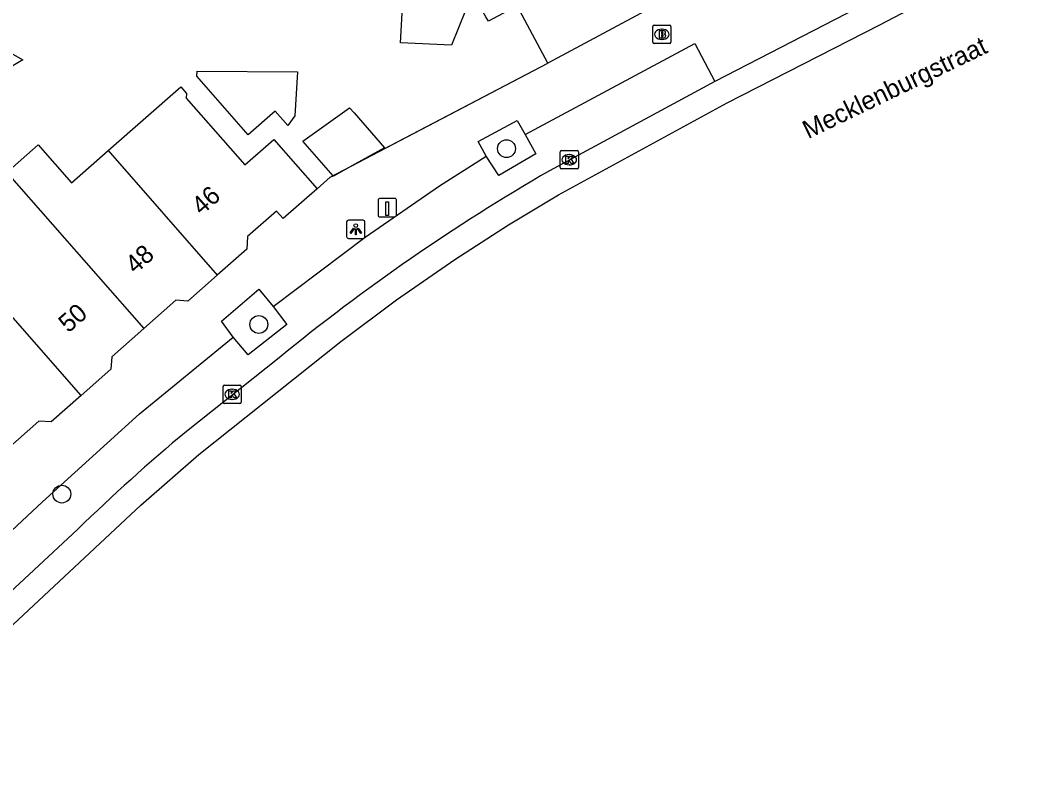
# Model space of a CAD drawing. Extents: x 159961 to 160856, y 382704 to 383353.
# Drawn here: x 160707.1 to 160762.6, y 382824.9 to 382866.1 of the extents above; entities that cross this region are included whole.
import ezdxf

# ---------------------------------------------------------------- set-up
doc = ezdxf.new("R2010")
doc.units = 0
for name, color, linetype in [('IMGEO_Boom', 7, 'Continuous'), ('IMGEO_Brandkraan', 7, 'Continuous'), ('IMGEO_Kolk', 7, 'Continuous'), ('IMGEO_Laadpaal', 7, 'Continuous'), ('IMGEO_Lichtpunt', 7, 'Continuous'), ('IMGEO_Muur', 7, 'Continuous'), ('IMGEO_Openbare_ruimte_label', 7, 'Continuous'), ('IMGEO_Pand', 7, 'Continuous'), ('IMGEO_Pand_nummerreeks', 7, 'Continuous'), ('IMGEO_Parkeervlak_open', 7, 'Continuous'), ('IMGEO_Rijbaan_lokaal_gesloten', 7, 'Continuous'), ('IMGEO_Voetpad_open', 7, 'Continuous')]:
    doc.layers.add(name, color=color, linetype=linetype)

msp = doc.modelspace()

# ---------------------------------------------------------------- linework, layer by layer
at = {"layer": 'IMGEO_Boom'}
for centre in [(160733.73, 382859.018), (160720.154, 382849.384), (160709.356, 382840.089)]:
    msp.add_circle(centre, 0.489, dxfattribs=at)
at = {"layer": 'IMGEO_Brandkraan'}
for p, q in [((160741.745, 382864.857), (160741.745, 382865.709)), ((160741.82, 382865.783), (160742.672, 382865.783)), ((160742.233, 382865.563), (160742.258, 382865.563)), ((160742.746, 382865.709), (160742.746, 382864.857)), ((160742.256, 382865.003), (160742.231, 382865.003)), ((160742.672, 382864.783), (160741.82, 382864.783))]:
    msp.add_line(p, q, dxfattribs=at)
for points in [[(160741.745, 382864.857), (160741.745, 382865.709)], [(160741.82, 382865.783), (160742.672, 382865.783)], [(160742.093, 382865.483), (160742.093, 382865.083), (160742.306, 382865.083)], [(160742.324, 382865.483), (160742.093, 382865.483)], [(160742.746, 382865.709), (160742.746, 382864.857)], [(160742.272, 382865.402), (160742.218, 382865.402), (160742.218, 382865.326)], [(160742.218, 382865.326), (160742.271, 382865.326)], [(160742.28, 382865.25), (160742.218, 382865.25), (160742.218, 382865.169)], [(160742.218, 382865.169), (160742.28, 382865.169)], [(160742.672, 382864.783), (160741.82, 382864.783)]]:
    msp.add_lwpolyline(points, dxfattribs=at)
for centre, radius, start, end in [((160741.822, 382865.707), 0.0765, 91.552, 178.448), ((160741.822, 382865.707), 0.0765, 91.552, 178.448), ((160742.328, 382865.338), 0.145, 59.4692, 91.5367), ((160742.67, 382865.707), 0.0765, 1.552, 88.448), ((160742.67, 382865.707), 0.0765, 1.552, 88.448), ((160742.273, 382865.364), 0.0379, 267.8285, 90.9355), ((160742.281, 382865.209), 0.0404, 269.8759, 90.5077), ((160742.312, 382865.334), 0.251, 268.6676, 293.5347), ((160742.353, 382865.385), 0.0922, 285.5137, 58.1501), ((160742.358, 382865.193), 0.105, 301.3115, 78.989), ((160741.822, 382864.859), 0.0765, 181.552, 268.448), ((160741.822, 382864.859), 0.0765, 181.552, 268.448), ((160742.67, 382864.859), 0.0765, 271.552, 358.448), ((160742.67, 382864.859), 0.0765, 271.552, 358.448)]:
    msp.add_arc(centre, radius, start, end, dxfattribs=at)
for centre, major_axis, ratio, start_param, end_param in [((160742.232, 382865.283), (-0.387, 0.002), 0.722429, 4.712389, 7.853982), ((160742.257, 382865.283), (-0.39, 0.002), 0.717154, 1.570796, 4.712389)]:
    msp.add_ellipse(centre, major_axis=major_axis, ratio=ratio, start_param=start_param, end_param=end_param, dxfattribs=at)
at = {"layer": 'IMGEO_Kolk'}
for p, q in [((160736.67, 382857.984), (160736.67, 382858.836)), ((160736.745, 382858.91), (160737.597, 382858.91)), ((160737.671, 382858.836), (160737.671, 382857.984)), ((160737.158, 382858.69), (160737.183, 382858.69)), ((160737.597, 382857.91), (160736.745, 382857.91)), ((160737.181, 382858.13), (160737.156, 382858.13)), ((160718.266, 382846.056), (160719.118, 382846.056)), ((160718.191, 382845.13), (160718.191, 382845.982)), ((160718.679, 382845.836), (160718.704, 382845.836)), ((160719.192, 382845.982), (160719.192, 382845.13)), ((160719.118, 382845.056), (160718.266, 382845.056)), ((160718.702, 382845.276), (160718.677, 382845.276))]:
    msp.add_line(p, q, dxfattribs=at)
for points in [[(160736.67, 382857.984), (160736.67, 382858.836)], [(160736.745, 382858.91), (160737.597, 382858.91)], [(160737.671, 382858.836), (160737.671, 382857.984)], [(160736.991, 382858.61), (160737.114, 382858.61), (160737.114, 382858.459), (160737.244, 382858.61), (160737.408, 382858.61), (160737.262, 382858.459), (160737.415, 382858.21), (160737.263, 382858.21), (160737.178, 382858.374), (160737.114, 382858.307), (160737.114, 382858.21), (160736.991, 382858.21), (160736.991, 382858.61)], [(160737.597, 382857.91), (160736.745, 382857.91)], [(160718.266, 382846.056), (160719.118, 382846.056)], [(160718.191, 382845.13), (160718.191, 382845.982)], [(160718.512, 382845.756), (160718.635, 382845.756), (160718.635, 382845.605), (160718.765, 382845.756), (160718.929, 382845.756), (160718.783, 382845.605), (160718.936, 382845.356), (160718.784, 382845.356), (160718.699, 382845.52), (160718.635, 382845.453), (160718.635, 382845.356), (160718.512, 382845.356), (160718.512, 382845.756)], [(160719.192, 382845.982), (160719.192, 382845.13)], [(160719.118, 382845.056), (160718.266, 382845.056)]]:
    msp.add_lwpolyline(points, dxfattribs=at)
for centre, start, end in [((160736.747, 382858.834), 91.552, 178.448), ((160736.747, 382858.834), 91.552, 178.448), ((160737.595, 382858.834), 1.552, 88.448), ((160737.595, 382858.834), 1.552, 88.448), ((160736.747, 382857.986), 181.552, 268.448), ((160736.747, 382857.986), 181.552, 268.448), ((160737.595, 382857.986), 271.552, 358.448), ((160737.595, 382857.986), 271.552, 358.448), ((160718.268, 382845.98), 91.552, 178.448), ((160718.268, 382845.98), 91.552, 178.448), ((160719.116, 382845.98), 1.552, 88.448), ((160719.116, 382845.98), 1.552, 88.448), ((160718.268, 382845.132), 181.552, 268.448), ((160718.268, 382845.132), 181.552, 268.448), ((160719.116, 382845.132), 271.552, 358.448), ((160719.116, 382845.132), 271.552, 358.448)]:
    msp.add_arc(centre, 0.0765, start, end, dxfattribs=at)
for centre, major_axis, ratio, start_param, end_param in [((160737.157, 382858.41), (-0.387, 0.002), 0.722429, 4.712389, 7.853982), ((160737.182, 382858.41), (-0.39, 0.002), 0.717154, 1.570796, 4.712389), ((160718.678, 382845.556), (-0.387, 0.002), 0.722429, 4.712389, 7.853982), ((160718.703, 382845.556), (-0.39, 0.002), 0.717154, 1.570796, 4.712389)]:
    msp.add_ellipse(centre, major_axis=major_axis, ratio=ratio, start_param=start_param, end_param=end_param, dxfattribs=at)
at = {"layer": 'IMGEO_Laadpaal'}
for p, q in [((160726.691, 382856.2), (160726.691, 382855.359)), ((160726.691, 382856.2), (160726.691, 382855.359)), ((160727.607, 382856.284), (160726.766, 382856.284)), ((160727.607, 382856.284), (160726.766, 382856.284)), ((160727.691, 382855.368), (160727.691, 382856.209)), ((160727.691, 382855.368), (160727.691, 382856.209)), ((160726.775, 382855.284), (160727.616, 382855.284)), ((160726.775, 382855.284), (160727.616, 382855.284))]:
    msp.add_line(p, q, dxfattribs=at)
msp.add_lwpolyline([(160727.106, 382856.097), (160727.266, 382856.097), (160727.266, 382855.364), (160727.106, 382855.364), (160727.106, 382856.097)], dxfattribs=at)
for centre, start, end in [((160726.769, 382856.206), 92.4484, 184.2845), ((160726.769, 382856.206), 92.4484, 184.2845), ((160727.613, 382856.206), 2.4484, 94.2845), ((160727.613, 382856.206), 2.4484, 94.2845), ((160726.769, 382855.362), 182.4484, 274.2845), ((160726.769, 382855.362), 182.4484, 274.2845), ((160727.613, 382855.362), 272.4484, 4.2845), ((160727.613, 382855.362), 272.4484, 4.2845)]:
    msp.add_arc(centre, 0.0779, start, end, dxfattribs=at)
at = {"layer": 'IMGEO_Lichtpunt'}
for p, q in [((160724.968, 382855.003), (160724.968, 382854.196)), ((160724.968, 382855.003), (160724.968, 382854.196)), ((160725.87, 382855.098), (160725.062, 382855.098)), ((160725.87, 382855.098), (160725.062, 382855.098)), ((160725.964, 382854.196), (160725.964, 382855.003)), ((160725.964, 382854.196), (160725.964, 382855.003)), ((160725.062, 382854.102), (160725.87, 382854.102)), ((160725.062, 382854.102), (160725.87, 382854.102))]:
    msp.add_line(p, q, dxfattribs=at)
for points in [[(160725.342, 382854.667), (160725.381, 382854.639), (160725.193, 382854.377), (160725.155, 382854.404), (160725.342, 382854.667)], [(160725.444, 382854.619), (160725.491, 382854.619), (160725.491, 382854.297), (160725.444, 382854.297), (160725.444, 382854.619)], [(160725.554, 382854.639), (160725.592, 382854.666), (160725.779, 382854.404), (160725.74, 382854.376), (160725.554, 382854.639)]]:
    msp.add_lwpolyline(points, dxfattribs=at)
msp.add_circle((160725.467, 382854.801), 0.0994, dxfattribs=at)
for centre, start, end in [((160725.062, 382855.003), 90, 180), ((160725.062, 382855.003), 90, 180), ((160725.87, 382855.003), 0, 90), ((160725.87, 382855.003), 0, 90), ((160725.062, 382854.196), 180, 270), ((160725.062, 382854.196), 180, 270), ((160725.87, 382854.196), 270, 0), ((160725.87, 382854.196), 270, 360)]:
    msp.add_arc(centre, 0.0946, start, end, dxfattribs=at)
at = {"layer": 'IMGEO_Muur'}
msp.add_lwpolyline([(160723.352, 382856.819), (160724.068, 382857.456), (160735.99, 382863.702)], dxfattribs=at)
at = {"layer": 'IMGEO_Pand'}
for points in [[(160734.309, 382866.839), (160732.737, 382865.996), (160732.604, 382866.237), (160731.87, 382867.558), (160730.719, 382864.693), (160727.919, 382864.809), (160728.103, 382868.092)], [(160735.99, 382863.702), (160734.309, 382866.839)], [(160742.328, 382867.099), (160735.99, 382863.702)], [(160716.773, 382863.264), (160722.271, 382863.232), (160722.128, 382860.817), (160721.742, 382860.285), (160721.046, 382861.076), (160719.565, 382859.777), (160716.754, 382862.981), (160716.773, 382863.264)], [(160711.893, 382858.91), (160715.871, 382862.407), (160716.193, 382862.04), (160716.177, 382861.782), (160719.39, 382858.126), (160720.977, 382859.522), (160723.352, 382856.819)], [(160724.223, 382857.537), (160722.568, 382859.422), (160725.127, 382861.252), (160725.373, 382860.972), (160727.049, 382859.065), (160725.422, 382858.165)], [(160706.34, 382857.719), (160708.051, 382859.22), (160709.879, 382857.14), (160711.893, 382858.91)], [(160711.893, 382858.91), (160717.878, 382852.088)], [(160706.34, 382857.719), (160713.851, 382849.161)], [(160725.422, 382858.165), (160724.244, 382857.514), (160724.223, 382857.537)], [(160723.352, 382856.819), (160721.491, 382855.183), (160721.124, 382855.601), (160719.541, 382854.21), (160719.496, 382853.509), (160717.878, 382852.088)], [(160710.406, 382845.487), (160702.571, 382854.415)], [(160717.878, 382852.088), (160716.262, 382850.667), (160715.612, 382850.709), (160713.851, 382849.161)], [(160713.851, 382849.161), (160712.091, 382847.614), (160712.047, 382846.929), (160710.406, 382845.487)], [(160710.406, 382845.487), (160708.764, 382844.044), (160708.093, 382844.087), (160706.332, 382842.539)]]:
    msp.add_lwpolyline(points, dxfattribs=at)
at = {"layer": 'IMGEO_Parkeervlak_open'}
for points in [[(160734.754, 382859.786), (160735.344, 382858.728), (160733.311, 382857.548), (160732.607, 382858.614)], [(160720.933, 382850.361), (160721.691, 382849.391), (160719.564, 382847.72), (160718.75, 382848.682)]]:
    msp.add_lwpolyline(points, dxfattribs=at)
at = {"layer": 'IMGEO_Rijbaan_lokaal_gesloten'}
for points in [[(160658.793, 382788.217), (160658.795, 382788.219), (160713.681, 382839.487), (160716.862, 382842.261), (160724.646, 382848.459), (160727.703, 382850.736), (160730.902, 382852.951), (160733.843, 382854.844), (160736.572, 382856.486), (160745.822, 382861.534), (160754.189, 382865.798), (160800.497, 382890.041), (160850.387, 382917.788)], [(160753.546, 382867.025), (160745.141, 382862.692)], [(160745.141, 382862.692), (160736.087, 382857.81)], [(160721.269, 382847.562), (160716.18, 382843.516)], [(160710.219, 382838.158), (160696.681, 382825.571)]]:
    msp.add_lwpolyline(points, dxfattribs=at)
for centre, radius, start, end in [((160792.282, 382760.719), 112.181, 120.06153, 129.27326), ((160780.574, 382765.88), 100.866, 129.67352, 134.22758)]:
    msp.add_arc(centre, radius, start, end, dxfattribs=at)
at = {"layer": 'IMGEO_Voetpad_open'}
for points in [[(160692.093, 382860.473), (160694.375, 382861.47), (160702.668, 382862.509), (160706.115, 382864.512), (160707.22, 382863.884), (160705.484, 382862.86)], [(160734.754, 382859.786), (160744.052, 382864.772), (160745.141, 382862.692)], [(160725.422, 382858.165), (160735.99, 382863.702)], [(160732.607, 382858.614), (160732.182, 382859.418), (160734.318, 382860.558), (160734.754, 382859.786)], [(160720.933, 382850.361), (160725.98, 382854.171), (160730.065, 382856.985), (160732.607, 382858.614)], [(160723.352, 382856.819), (160724.068, 382857.456), (160724.223, 382857.537)], [(160718.75, 382848.682), (160718.107, 382849.565), (160720.145, 382851.321), (160720.933, 382850.361)], [(160696.681, 382825.571), (160695.064, 382827.311), (160708.301, 382839.674), (160713.607, 382844.486), (160718.75, 382848.682)]]:
    msp.add_lwpolyline(points, dxfattribs=at)

# ---------------------------------------------------------------- texts
at = {"layer": 'IMGEO_Openbare_ruimte_label'}
msp.add_text('Mecklenburgstraat', height=1, rotation=25.7195, dxfattribs=at).set_placement((160750.264, 382859.534))
at = {"layer": 'IMGEO_Pand_nummerreeks'}
for s, rotation, p in [('46', 41.5235, (160717.016, 382855.329)), ('48', 41.5235, (160713.382, 382852.111)), ('50', 41.2691, (160709.716, 382848.885))]:
    msp.add_text(s, height=1, rotation=rotation, dxfattribs=at).set_placement(p)

doc.saveas('drawing.dxf')
